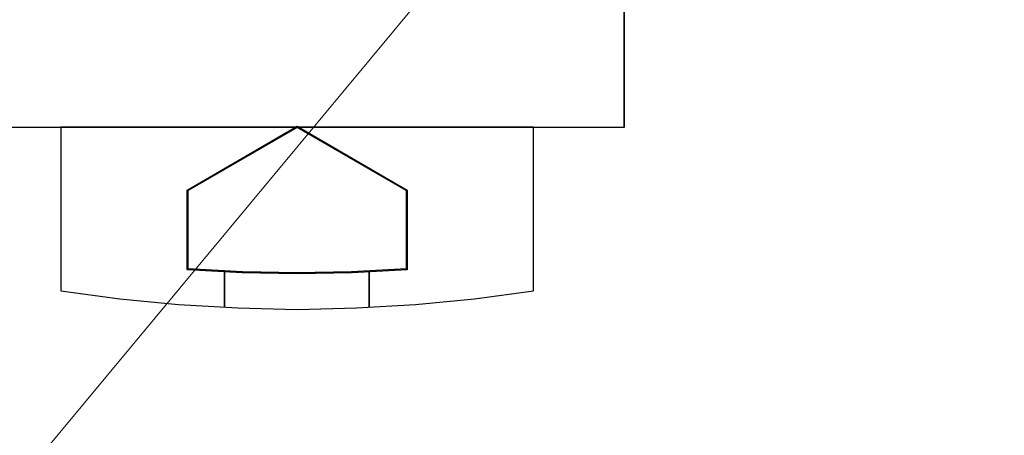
# Model space of a CAD drawing. Header units: millimetres. Extents: x -1290 to 1795, y -4192 to -1311.
# Tile 399 of 656: x 1468.99 to 1474.41, y -3694.64 to -3692.35. Entities that reach past the tile are written whole.
import ezdxf

# ---------------------------------------------------------------- set-up
doc = ezdxf.new("R2010")
doc.units = ezdxf.units.MM
doc.layers.add('45', color=7, linetype='Continuous')
doc.layers.add('Aparatura', color=7, linetype='Continuous', lineweight=13)

# ---------------------------------------------------------------- blocks, each defined once
blk = doc.blocks.new('*U215')
at = {"layer": '45', "color": 7}
for points in [[(549.433006, -233.593193), (567.434375, -233.593193), (567.434375, -233.593193), (567.434375, -316.554934), (567.434375, -316.554934), (549.433006, -316.554934), (549.433006, -316.554934), (549.433006, -233.593193), (549.433006, -233.593193)], [(549.438378, -233.598579), (567.429003, -233.598579), (567.429003, -316.549548), (549.438378, -316.549548), (549.438378, -233.598579)], [(558.435743, -316.517231), (561.460778, -318.279587), (561.460778, -320.469181), (559.945312, -320.552255), (558.435743, -320.581924), (556.920278, -320.552255), (555.404812, -320.469181), (555.404812, -318.279587), (558.435743, -316.517231)], [(551.930958, -316.544162), (551.930958, -321.051162), (551.930958, -321.051162), (553.554451, -321.273585), (555.172104, -321.42577), (556.801437, -321.519422), (558.43661, -321.560395), (560.065943, -321.519422), (561.689437, -321.42577), (563.31293, -321.273585), (564.936423, -321.051162), (564.936423, -321.051162), (564.936423, -316.544162), (551.930958, -316.544162)], [(555.431672, -318.283165), (558.436613, -316.544162), (558.436613, -316.544162), (561.435709, -318.283165), (561.435709, -318.283165), (561.435709, -320.443744), (561.435709, -320.443744), (559.933238, -320.525717), (558.436613, -320.554994), (556.934142, -320.525717), (555.431672, -320.443744), (555.431672, -320.443744), (555.431672, -318.283165), (555.431672, -318.283165)], [(556.436224, -320.497542), (556.436224, -321.501148), (556.436224, -320.497542)], [(560.420413, -320.497542), (560.420413, -321.501148), (560.420413, -320.497542)]]:
    blk.add_lwpolyline(points, close=True, dxfattribs=at)

msp = doc.modelspace()

# ---------------------------------------------------------------- linework, layer by layer
at = {"layer": 'Aparatura', "color": 7, "lineweight": 13}
msp.add_lwpolyline([(1464.4856, -3700.3051), (1490.0832, -3669.5157)], dxfattribs=at)

# ---------------------------------------------------------------- block references
at = {"layer": 'Aparatura', "color": 7, "lineweight": 13, "xscale": 0.2, "yscale": 0.2, "zscale": 0.2}
msp.add_blockref('*U215', (1358.8293, -3629.6349), dxfattribs=at)

doc.saveas('drawing.dxf')
